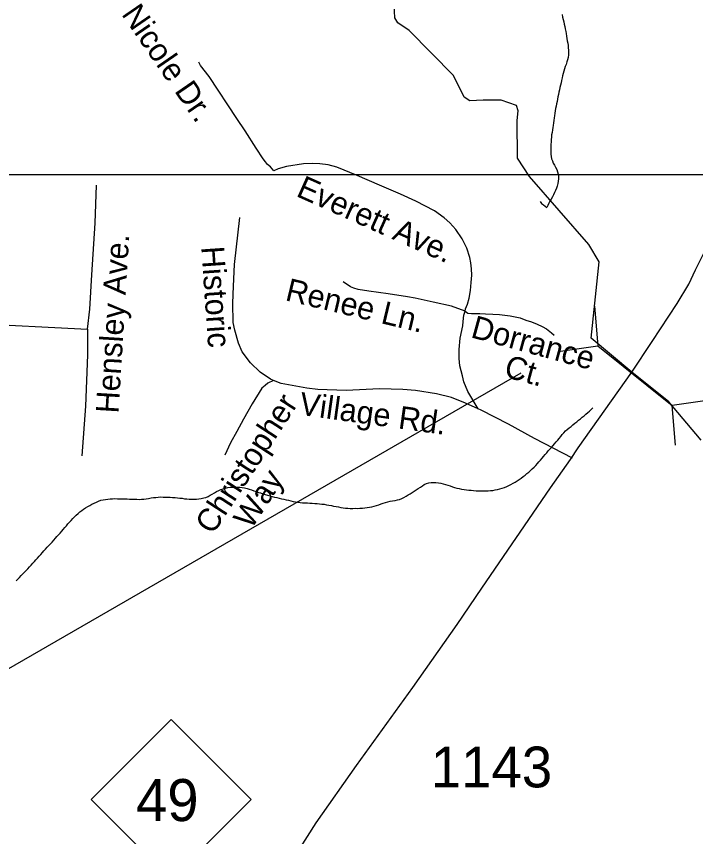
# Model space of a CAD drawing. Extents: x 1950930 to 2061844, y 904556 to 1017002.
# Drawn here: x 1993610 to 1996439, y 938954 to 942373 of the extents above; entities that cross this region are included whole.
import ezdxf

# ---------------------------------------------------------------- set-up
doc = ezdxf.new("R2010")
doc.units = 0
for name, color, linetype in [('Exist Cultural Church Label', 7, 'Continuous'), ('Exist Hydrographic Creek Single Shore', 7, 'Continuous'), ('Exist Hydrographic Misc Water Feature', 7, 'Continuous'), ('Exist Road Non-System Type 51', 7, 'Continuous'), ('Exist Road Non-System Type 51 Label', 7, 'Continuous'), ('Exist Road Primary NC Attributed', 7, 'Continuous'), ('Exist Road Primary NC Shield CELL', 7, 'Continuous'), ('Exist Road Primary NC Shield Number Label', 7, 'Continuous'), ('Exist Road Primary NC Structure Culvert Number Label', 7, 'Continuous'), ('Exist Road Secondary Type 51 Number Label', 7, 'Continuous'), ('Map Preparation Inset Cut Line', 7, 'Continuous')]:
    doc.layers.add(name, color=color, linetype=linetype)

msp = doc.modelspace()

# ---------------------------------------------------------------- linework, layer by layer
at = {"layer": 'Exist Cultural Church Label'}
for p, q in [((1996018, 941165.3), (1996031.7, 940999.3)), ((1995866.7, 940976.6), (1996031.7, 940999.3)), ((1996031.7, 940999.3), (1996341.3, 940751.1)), ((1996506.3, 940773.8), (1996341.3, 940751.1)), ((1996355, 940585.1), (1996341.3, 940751.1))]:
    msp.add_line(p, q, dxfattribs=at)
at = {"layer": 'Exist Hydrographic Creek Single Shore'}
msp.add_lwpolyline([(1996461.8, 940605.8), (1996327.9, 940766), (1996173.9, 940889.9), (1996003.9, 941032), (1996036.9, 941349.7), (1995994.9, 941422.7), (1995746.9, 941705.6), (1995697.1, 941782), (1995695.9, 941938.6), (1995699.5, 941978.7), (1995693.5, 942001.7), (1995628.9, 942024.3), (1995554.5, 942023.6), (1995498.7, 942021.1), (1995474.4, 942036.9), (1995430.7, 942126.7), (1995245.8, 942314.5), (1995198.9, 942346.4), (1995185.5, 942367), (1995183.1, 942422.9)], dxfattribs=at)
at = {"layer": 'Exist Hydrographic Misc Water Feature'}
for points in [[(1995883.1, 942380.3), (1995885.1, 942370.3), (1995887.4, 942360.2), (1995889.6, 942350.6), (1995891.3, 942340.5), (1995893.9, 942330.8), (1995895.6, 942320.7), (1995897.8, 942310.7), (1995899.5, 942301.2), (1995901.3, 942291.1), (1995903, 942281.1), (1995904.4, 942271.5), (1995906.2, 942261.6), (1995907.5, 942251.6), (1995908.3, 942241.7), (1995909.3, 942231.9), (1995909.7, 942222), (1995909.5, 942212.4), (1995908.1, 942201.6), (1995905.6, 942192.6), (1995902.8, 942182.9), (1995899.5, 942172.9), (1995896.2, 942164.1), (1995892.9, 942154.3), (1995890, 942144.3), (1995887.2, 942135.4), (1995885.1, 942125.5), (1995882.9, 942116.2), (1995880.8, 942106.4), (1995878.6, 942096.5), (1995876.1, 942086.8), (1995874, 942076.9), (1995872, 942067.1), (1995869.5, 942057.3), (1995867.5, 942047.4), (1995865.4, 942037.7), (1995863.4, 942027.8), (1995861.7, 942017.9), (1995859.7, 942008), (1995858, 941998.2), (1995856, 941988.8), (1995854.4, 941978.8), (1995853.1, 941968.9), (1995851.5, 941959), (1995849.8, 941949.5), (1995848.6, 941938.7), (1995847, 941928.8), (1995845.7, 941918.8), (1995844.1, 941909.4), (1995842.5, 941899.5), (1995840.8, 941889.6), (1995839.2, 941879.7), (1995838.4, 941870), (1995837.5, 941860), (1995837.1, 941849.5), (1995836.3, 941839.6), (1995835.9, 941829.9), (1995835.7, 941818.9), (1995835.9, 941809.1), (1995836.3, 941799.3), (1995837.3, 941789.5), (1995839, 941779.5), (1995842.3, 941770.5), (1995846.2, 941761.4), (1995851.1, 941752.4), (1995856, 941744), (1995860.9, 941734.7), (1995864, 941725), (1995866, 941715.2), (1995867.5, 941705.3)], [(1995867.5, 941705.3), (1995867.5, 941695.5), (1995866.3, 941685.6), (1995865, 941675.7), (1995862.6, 941665.9), (1995859.3, 941656.3), (1995855.2, 941647.1), (1995851.3, 941638.4), (1995846.8, 941629.3), (1995842.3, 941620.3), (1995837.7, 941611.6), (1995832.4, 941602.7), (1995827.5, 941593.7), (1995823.2, 941584.6), (1995818.7, 941576)], [(1995791, 941600.9), (1995797.4, 941593.4), (1995805.4, 941587.7), (1995818.7, 941576)], [(1995176.9, 940353.7), (1995186.9, 940355), (1995196.6, 940357.2), (1995206, 940359.4), (1995215, 940363.3), (1995224, 940368), (1995232.8, 940372.8), (1995241.5, 940378.4), (1995250.3, 940383.1), (1995258.5, 940388.7), (1995267.1, 940394.4), (1995275.5, 940399.2), (1995283.9, 940404.3), (1995292.3, 940410.8), (1995300.9, 940416.4), (1995308.9, 940422.1), (1995317.7, 940426.1), (1995327.4, 940428.2), (1995337, 940430), (1995347.7, 940429.5), (1995357.3, 940429.3), (1995367.4, 940428.2), (1995377.8, 940426.7), (1995387.7, 940424.7), (1995397.3, 940422.1), (1995406.7, 940419.4), (1995416.4, 940415.9), (1995425.6, 940412.4), (1995435.2, 940408.9), (1995444.5, 940406.4), (1995454.3, 940404.4), (1995464.1, 940402.5), (1995474.2, 940400.6), (1995484, 940399.5), (1995494.1, 940398.4), (1995504.1, 940397.7), (1995514.2, 940396.5), (1995524.2, 940395.4), (1995534.5, 940395.1), (1995544.1, 940395.2), (1995554.4, 940394.9), (1995564, 940394.7), (1995574.3, 940395.1), (1995583.9, 940396.1), (1995594.1, 940396.5), (1995604.2, 940398.7), (1995613.8, 940400.1), (1995623.7, 940403.4), (1995633.5, 940405.7), (1995642.9, 940409.5), (1995652, 940412.5), (1995661.4, 940417.2), (1995669.6, 940421.2), (1995678.6, 940426.8), (1995687, 940431.6), (1995696.1, 940437.1), (1995704.3, 940442.8), (1995712.3, 940448), (1995720.7, 940454.5), (1995728.5, 940460.2), (1995736.2, 940466.7), (1995743.6, 940472.9), (1995751.2, 940480.2), (1995758.8, 940486.9), (1995765.8, 940493.8), (1995773, 940501.3), (1995779.7, 940508.4), (1995786.5, 940515.9), (1995793.3, 940523), (1995799.6, 940530.9), (1995806, 940538.1), (1995812.3, 940546), (1995818.7, 940553.6), (1995825.2, 940561.5), (1995831.8, 940568.7), (1995838.6, 940576.2), (1995845.1, 940584.1), (1995851.3, 940591.2), (1995858, 940598.7), (1995865, 940606.6), (1995871.2, 940613.8), (1995877.7, 940622.2), (1995883.3, 940630.2), (1995889.6, 940637.4), (1995896.8, 940644.9), (1995904.2, 940651), (1995912.6, 940657.5), (1995920, 940663.6), (1995927.8, 940670.2), (1995935.8, 940676.6), (1995943.6, 940682.8), (1995950.9, 940689.4), (1995958.9, 940695.8), (1995966.1, 940701.7), (1995974.1, 940707.8), (1995981.9, 940714.3), (1995989.5, 940721.6), (1995996.9, 940727.8), (1996004.5, 940734.4), (1996011.4, 940741.4)], [(1994210.3, 940369.5), (1994220.5, 940369.2), (1994230.1, 940369), (1994240.4, 940368.6), (1994250, 940368.8), (1994260.1, 940367.6), (1994270.3, 940367.3), (1994280.2, 940366.2), (1994290.2, 940365.1), (1994299.9, 940364.4), (1994310.3, 940362.4), (1994319.7, 940361.4), (1994329.8, 940360.2), (1994340, 940359.9), (1994349.9, 940360), (1994360.1, 940360.5), (1994370, 940361.1), (1994379.6, 940363.2), (1994389.7, 940365.4), (1994399.1, 940368), (1994408.3, 940371.9), (1994417.1, 940376.6), (1994425.6, 940381.5), (1994434.6, 940387), (1994443, 940391.7), (1994452.2, 940396.4), (1994461.4, 940400.3), (1994471.1, 940404.1), (1994480.7, 940406.4), (1994489.9, 940408.5), (1994500, 940409.9), (1994510.4, 940410.8), (1994520.1, 940410.5), (1994530.3, 940410.2), (1994540.4, 940410.3), (1994550.4, 940409.1), (1994560.3, 940407.2), (1994570.3, 940405.4), (1994579.5, 940402.7), (1994589.2, 940399.2), (1994598.4, 940395.7), (1994608.1, 940392.2), (1994617.7, 940388.7), (1994626.9, 940386.2), (1994636.1, 940382.7), (1994646.4, 940379.9), (1994655.6, 940377.3), (1994665.5, 940374.6), (1994675.1, 940371.9), (1994684.9, 940369.2), (1994694.4, 940367.3), (1994704, 940364.7), (1994713.9, 940362.4), (1994723.7, 940360.4), (1994733.1, 940357.8), (1994743, 940355.9), (1994752.8, 940353.2), (1994762.7, 940351.3), (1994772.5, 940349.4), (1994782.3, 940347.5), (1994792, 940346.8), (1994802, 940345.7), (1994812.1, 940344.6), (1994821.9, 940344.4), (1994831.8, 940343.2), (1994842, 940343.3), (1994852.3, 940342.9), (1994862.1, 940341.9), (1994871.7, 940340.8), (1994881.8, 940339.6), (1994891.8, 940338.9), (1994901.7, 940337.1), (1994911.7, 940335.1), (1994921.6, 940333.3), (1994931, 940331.4), (1994941.3, 940329.4), (1994951.3, 940327.9), (1994961.2, 940326), (1994971.2, 940324.9), (1994980.6, 940323), (1994990.3, 940322.8), (1995000.3, 940321.7), (1995010.6, 940321.7), (1995020.8, 940322.2), (1995030.5, 940321.9), (1995040.5, 940322.5), (1995050.8, 940323.3), (1995060.6, 940323.8), (1995070.6, 940325.2), (1995080.7, 940326.5), (1995090.3, 940328.3), (1995100, 940330.5), (1995109.4, 940333.5), (1995119.2, 940336.5), (1995128.5, 940340.4), (1995137.9, 940343.7), (1995147.3, 940346.8), (1995157.2, 940349.8), (1995166.4, 940352), (1995176.9, 940353.7)], [(1993609, 940019.8), (1993615.8, 940027.2), (1993622.8, 940034.3), (1993629.5, 940041.8), (1993636.7, 940048.9), (1993643.5, 940056.4), (1993650.7, 940063.3), (1993657.4, 940070.4), (1993664.6, 940077.9), (1993671, 940085.8), (1993677.7, 940093.4), (1993684.5, 940100.4), (1993691.1, 940107.5), (1993697.8, 940115), (1993704.4, 940123), (1993711.4, 940130), (1993718.1, 940137.5), (1993724.5, 940144.6), (1993731.2, 940151.7), (1993738.2, 940160), (1993744.8, 940167.1), (1993751.5, 940174.7), (1993758.3, 940181.7), (1993765.1, 940189.2), (1993771.8, 940197.1), (1993778.6, 940204.2), (1993785, 940211.8), (1993791.7, 940218.9), (1993798.5, 940226.8), (1993804.9, 940234.3), (1993811.2, 940242.2), (1993817.6, 940249.4), (1993823.9, 940257.4), (1993830.9, 940264.9), (1993837.9, 940271.9), (1993844.6, 940279.3), (1993851.8, 940286.4), (1993859, 940293.8), (1993866.4, 940300.1), (1993873.6, 940307.4), (1993881.8, 940313.1), (1993889.5, 940319.2), (1993898, 940324.1), (1993906.6, 940329.7), (1993915.4, 940334.4), (1993924, 940339.9), (1993933.2, 940343.8), (1993942.9, 940348.5), (1993952.1, 940352.3), (1993961.5, 940355.8), (1993971.2, 940358), (1993980.4, 940359.4), (1993990.4, 940360.8), (1994000.3, 940361.3), (1994010.1, 940362.2), (1994020, 940362.7), (1994030.2, 940362.4), (1994040.3, 940362.1), (1994050.1, 940362.2), (1994060.4, 940361.9), (1994070.4, 940361.6), (1994080.5, 940360.4), (1994090.7, 940360.5), (1994100.8, 940360.1), (1994111, 940359.8), (1994120.6, 940359.6), (1994130.9, 940360), (1994140.9, 940361), (1994150.8, 940361.6), (1994160.4, 940363.7), (1994170.7, 940365.8), (1994180.3, 940367.6), (1994190.6, 940368), (1994200.4, 940368.5), (1994210.3, 940369.5)]]:
    msp.add_lwpolyline(points, dxfattribs=at)
at = {"layer": 'Exist Road Non-System Type 51'}
for points in [[(1994681.4, 941728.5), (1994667.5, 941745.3), (1994656.2, 941756.2), (1994646.9, 941767.1), (1994637, 941778.8), (1994608.1, 941824.2), (1994562.8, 941896.1), (1994527.2, 941947.6), (1994412.1, 942122.9), (1994377.1, 942168), (1994369.1, 942182.1)], [(1995478.4, 941144.8), (1995481, 941154.1), (1995488.1, 941173.8), (1995495.1, 941198.1), (1995500.9, 941229.7), (1995504.5, 941263.7), (1995506.2, 941294.6), (1995505.4, 941320.5), (1995502.8, 941345.1), (1995497.8, 941367.5), (1995485.9, 941406.4), (1995467.1, 941445.3), (1995440.8, 941485.1), (1995414.6, 941512.9), (1995391.2, 941533.4), (1995351.9, 941562.5), (1995274.1, 941603.2), (1995209.6, 941631.9), (1995122.2, 941669), (1995029.1, 941710.1), (1994944, 941745.1), (1994908.6, 941753.6), (1994874.1, 941758), (1994842.9, 941759.4), (1994805.8, 941758.4), (1994735.2, 941747.3), (1994700.1, 941737.4), (1994681.4, 941728.5)], [(1993906.2, 941069.2), (1993915.8, 941153), (1993923.6, 941295.3), (1993937.9, 941510.3), (1993942.6, 941670.1)], [(1994680.9, 940854.9), (1994668, 940860.2), (1994625.6, 940890.4), (1994584.4, 940928.7), (1994550.1, 940975), (1994535, 941011.2), (1994518.9, 941064.6), (1994512.9, 941096.9), (1994511.4, 941177.4), (1994514.4, 941248.9), (1994518.4, 941338.6), (1994540.1, 941534)], [(1995478.4, 941144.8), (1995422, 941164.4), (1995345.5, 941182.2), (1995271.1, 941197.9), (1995238.2, 941204.1), (1995158, 941215.8), (1995077.5, 941228.1), (1995033.1, 941234.6), (1995014.9, 941240.3), (1995001, 941245.8), (1994970.6, 941266.2)], [(1995533.5, 940736.6), (1995489.9, 940809.5), (1995473.2, 940849.8), (1995467.4, 940874.9), (1995457.5, 940916.8), (1995453.6, 940947), (1995453.6, 940985), (1995458.6, 941031.9), (1995469, 941082.8), (1995470.1, 941101.2), (1995473.5, 941127.5), (1995478.4, 941144.8)], [(1995478.4, 941144.8), (1995489.9, 941136.1), (1995504.8, 941134.4), (1995517.1, 941134.8), (1995540.1, 941133.9), (1995563.5, 941133.1), (1995594.5, 941131.8), (1995622.5, 941130.1), (1995665.9, 941125), (1995707.5, 941116.1), (1995732.1, 941106.8), (1995755.1, 941099.1), (1995778.5, 941089.3), (1995799.4, 941079.9), (1995818, 941070.2), (1995839.2, 941054), (1995849.5, 941043.8)], [(1993319.6, 941104), (1993414.5, 941094.5), (1993906.2, 941069.2)], [(1993906.2, 941069.2), (1993906.2, 940961.7), (1993896.8, 940748.2), (1993882.5, 940541.1)], [(1994680.9, 940854.9), (1994657, 940844.2), (1994645.5, 940834.6), (1994632, 940822.6), (1994592, 940758), (1994555.4, 940693.5), (1994527.8, 940642.4), (1994501.8, 940595.2), (1994478.1, 940543.2)], [(1995533.5, 940736.6), (1995480.8, 940760.4), (1995422.4, 940783.6), (1995360, 940799.8), (1995272.2, 940812.8), (1995219.4, 940817.9), (1995122.8, 940819.9), (1994983.8, 940813.8), (1994864.9, 940816.9), (1994819.6, 940822.9), (1994712.2, 940842.1), (1994680.9, 940854.9)], [(1995925.9, 940531), (1995767.9, 940613.4), (1995659.1, 940672.8), (1995545.2, 940731.2), (1995533.5, 940736.6)]]:
    msp.add_lwpolyline(points, dxfattribs=at)
at = {"layer": 'Exist Road Primary NC Attributed'}
msp.add_lwpolyline([(1994776.3, 938881.9), (1994858.2, 939011.1), (1995026.9, 939250.6), (1995261.5, 939575.9), (1995446.1, 939837.4), (1995548.3, 939989.1), (1995835.2, 940408.3), (1995917.8, 940525.4), (1995949.7, 940574.2), (1996173.9, 940889.9), (1996258.2, 941017.7), (1996362.7, 941175.5), (1996410.9, 941256.8), (1996438, 941317), (1996475.7, 941391.5)], dxfattribs=at)
at = {"layer": 'Exist Road Primary NC Shield CELL'}
msp.add_lwpolyline([(1993921, 939108.2), (1994254, 939441.2), (1994587, 939108.2), (1994254, 938775.2)], close=True, dxfattribs=at)
at = {"layer": 'Exist Road Primary NC Structure Culvert Number Label'}
msp.add_line((1995710.7, 940885.2), (1991093.3, 938221.3), dxfattribs=at)
at = {"layer": 'Map Preparation Inset Cut Line'}
msp.add_line((1996589.1, 941712.9), (1993454.6, 941712.9), dxfattribs=at)

# ---------------------------------------------------------------- texts
at = {"layer": 'Exist Road Non-System Type 51 Label'}
for s, rotation, p in [('Nicole Dr.', 304.5392, (1994045.1, 942382.4)), ('Everett Ave.', 335.9144, (1994770.7, 941625.3)), ('Hensley Ave.', 86.5194, (1994034.7, 940716.4)), ('Historic', 273.9471, (1994379.5, 941411.9)), ('Renee Ln.', 346.5393, (1994725.6, 941190.1)), ('Dorrance ', 344.7646, (1995498.4, 941035.9)), ('     Ct.', 344.7646, (1995466.3, 940918.2)), ('Christopher', 56.9448, (1994427.7, 940208.8)), ('Village Rd.', 352.094, (1994784.3, 940712.9)), ('   Way', 56.9448, (1994530, 940142.3))]:
    msp.add_text(s, height=95, rotation=rotation, dxfattribs=at).set_placement(p)
at = {"layer": 'Exist Road Primary NC Shield Number Label'}
msp.add_text('49', height=175, dxfattribs=at).set_placement((1994108.1, 939018.4))
at = {"layer": 'Exist Road Secondary Type 51 Number Label'}
msp.add_text('1143', height=170, dxfattribs=at).set_placement((1995335.8, 939158.8))

doc.saveas('drawing.dxf')
